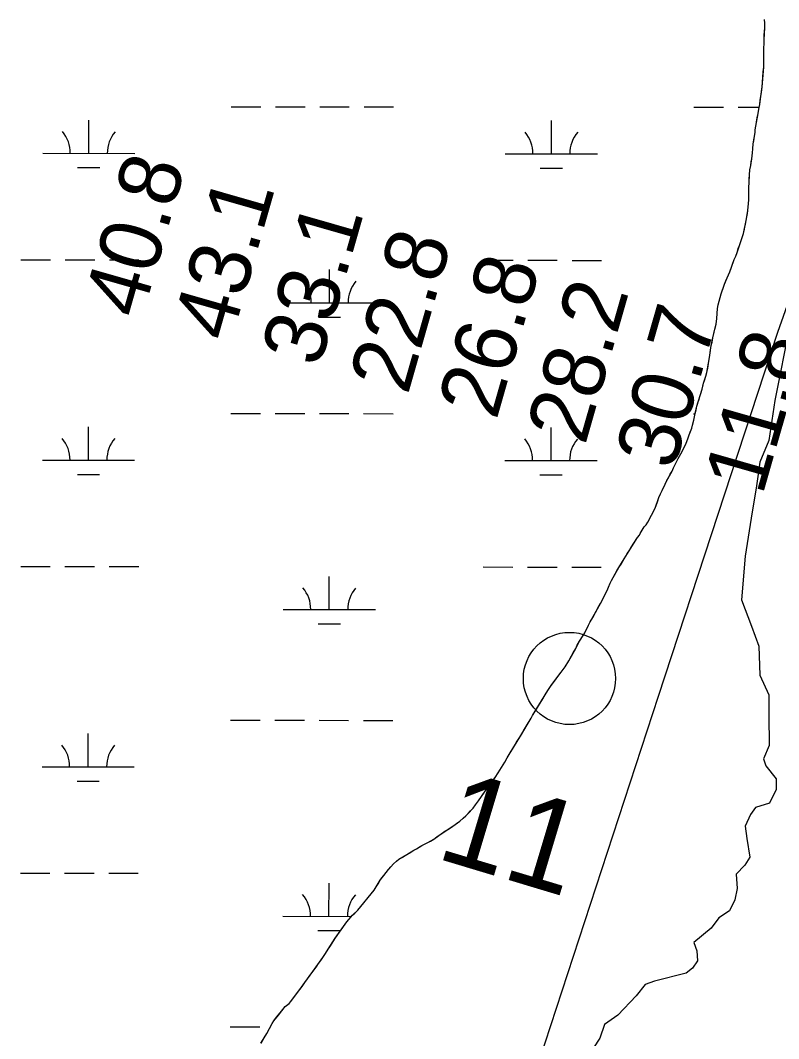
# Model space of a CAD drawing. Extents: x 3148686 to 3186545, y 916144 to 941516.
# Drawn here: x 3161686 to 3162509, y 934275 to 935379 of the extents above; entities that cross this region are included whole.
import ezdxf

# ---------------------------------------------------------------- set-up
doc = ezdxf.new("R2010")
doc.units = 0
for name, color, linetype in [('V-RIVR-EDGE', 7, 'Continuous'), ('V-RIVR-IDEN', 7, 'Continuous'), ('V-RIVR-MILE', 7, 'Continuous'), ('V-RIVR-RANG', 7, 'Continuous'), ('V-SITE-VEGE', 7, 'Continuous'), ('V-TOPO-BNDY', 7, 'Continuous'), ('V-WETL-SWMP', 7, 'Continuous')]:
    doc.layers.add(name, color=color, linetype=linetype)

msp = doc.modelspace()

# ---------------------------------------------------------------- linework, layer by layer
at = {"layer": 'V-RIVR-EDGE'}
msp.add_lwpolyline([(3162521.2, 935048.4), (3162504.7, 934966.8), (3162498.2, 934923.2), (3162488.6, 934899.9), (3162485, 934874), (3162479.2, 934839.2), (3162472.7, 934797.8), (3162468.7, 934750.6), (3162479.6, 934721.9), (3162487.4, 934700.2), (3162488.7, 934668.7), (3162498.2, 934647.4), (3162498.2, 934625.4), (3162498.8, 934592.4), (3162492.4, 934578.2), (3162495.2, 934570.4), (3162506.2, 934556.2), (3162506.1, 934544.9), (3162499, 934530), (3162483.8, 934525.4), (3162478.4, 934517.6), (3162472.7, 934504.9), (3162474.4, 934491.8), (3162477.6, 934471.5), (3162472.2, 934462.7), (3162462.7, 934453.1), (3162464, 934437.5), (3162461.5, 934425.1), (3162455.5, 934413.4), (3162444.1, 934405.7), (3162435.9, 934394.3), (3162417.1, 934378.8), (3162420.2, 934369.9), (3162420.9, 934358.9), (3162415.6, 934351.1), (3162408.5, 934345.5), (3162374.4, 934337), (3162364.1, 934333.2), (3162354.5, 934321.1), (3162334.3, 934299.9), (3162320.1, 934290), (3162315.1, 934275.1), (3162300.5, 934253.2)], dxfattribs=at)
at = {"layer": 'V-RIVR-MILE'}
msp.add_circle((3162282, 934665.2), 50, dxfattribs=at)
at = {"layer": 'V-SITE-VEGE'}
for p, q in [((3162493.9, 935375.8), (3162493.5, 935380)), ((3162493.9, 935371), (3162493.9, 935375.8)), ((3162493.2, 935357.7), (3162493.9, 935371)), ((3162492.9, 935348.3), (3162493.1, 935354.4)), ((3162493.1, 935354.4), (3162493.2, 935357.7)), ((3162492.7, 935328.1), (3162493, 935341.8)), ((3162493, 935341.8), (3162492.9, 935348.3)), ((3162491.1, 935306.8), (3162492.7, 935328.1)), ((3162489.5, 935296.5), (3162491.1, 935306.8)), ((3162488.4, 935287.6), (3162489.5, 935296.5)), ((3162487.4, 935282.8), (3162488.4, 935287.6)), ((3162484.2, 935264.3), (3162486.7, 935277.8)), ((3162486.7, 935277.8), (3162487.4, 935282.8)), ((3162483.6, 935260.4), (3162484.2, 935264.3)), ((3162481.4, 935245.2), (3162483.3, 935257.3)), ((3162483.3, 935257.3), (3162483.6, 935260.4)), ((3162480.5, 935235.4), (3162480.8, 935239.8)), ((3162480.8, 935239.8), (3162481.4, 935245.2)), ((3162478.8, 935221.6), (3162479.8, 935228.7)), ((3162479.8, 935228.7), (3162480.5, 935235.4)), ((3162477.8, 935216.8), (3162478.8, 935221.6)), ((3162476.9, 935202.8), (3162477.3, 935211.6)), ((3162477.3, 935211.6), (3162477.8, 935216.8)), ((3162476.6, 935198.2), (3162476.9, 935202.8)), ((3162476.7, 935194.1), (3162476.6, 935198.2)), ((3162476.3, 935180.3), (3162476.5, 935184.3)), ((3162476.5, 935184.3), (3162476.7, 935194.1)), ((3162475.6, 935172.6), (3162476.3, 935180.3)), ((3162473.7, 935161.8), (3162475.6, 935172.6)), ((3162470.8, 935147.8), (3162473.7, 935161.8)), ((3162463.8, 935127.2), (3162469.5, 935143.3)), ((3162469.5, 935143.3), (3162470.8, 935147.8)), ((3162455.9, 935106.3), (3162460.8, 935119.7)), ((3162460.8, 935119.7), (3162462.4, 935123.4)), ((3162462.4, 935123.4), (3162463.8, 935127.2)), ((3162450.1, 935093), (3162453.1, 935099.6)), ((3162453.1, 935099.6), (3162454.4, 935103)), ((3162454.4, 935103), (3162455.9, 935106.3)), ((3162446.5, 935082.4), (3162449, 935089.7)), ((3162449, 935089.7), (3162450.1, 935093)), ((3162443.4, 935070.6), (3162444.3, 935074.4)), ((3162444.3, 935074.4), (3162445.5, 935078.3)), ((3162445.5, 935078.3), (3162446.5, 935082.4)), ((3162441.8, 935055.7), (3162442.7, 935066.4)), ((3162442.7, 935066.4), (3162443.4, 935070.6)), ((3162441, 935049.4), (3162441.8, 935055.7)), ((3162437.5, 935034.5), (3162439.8, 935043.9)), ((3162439.8, 935043.9), (3162441, 935049.4)), ((3162435.9, 935026.4), (3162437.5, 935034.5)), ((3162434.1, 935015.8), (3162435.9, 935026.4)), ((3162433, 935007.1), (3162434.1, 935015.8)), ((3162429.9, 934993.1), (3162431, 934997.1)), ((3162431, 934997.1), (3162433, 935007.1)), ((3162425.9, 934978.8), (3162427.5, 934985.6)), ((3162427.5, 934985.6), (3162429.9, 934993.1)), ((3162420.2, 934960.5), (3162425.9, 934978.8)), ((3162417.7, 934948.9), (3162418.3, 934952.6)), ((3162418.3, 934952.6), (3162420.2, 934960.5)), ((3162414.7, 934936.6), (3162416.9, 934945.5)), ((3162416.9, 934945.5), (3162417.7, 934948.9)), ((3162411.8, 934929.3), (3162414.7, 934936.6)), ((3162405, 934912.8), (3162408.5, 934920.5)), ((3162408.5, 934920.5), (3162410.4, 934925.2)), ((3162410.4, 934925.2), (3162411.8, 934929.3)), ((3162401.3, 934906.4), (3162402.9, 934909)), ((3162402.9, 934909), (3162405, 934912.8)), ((3162395, 934893.8), (3162396.8, 934897.1)), ((3162396.8, 934897.1), (3162399.8, 934903.7)), ((3162399.8, 934903.7), (3162401.3, 934906.4)), ((3162387.6, 934879.9), (3162393.3, 934890.1)), ((3162393.3, 934890.1), (3162395, 934893.8)), ((3162382.4, 934869), (3162385.7, 934876.1)), ((3162385.7, 934876.1), (3162387.6, 934879.9)), ((3162379.1, 934861.6), (3162380.7, 934865.6)), ((3162380.7, 934865.6), (3162382.4, 934869)), ((3162375.1, 934849.9), (3162379.1, 934861.6)), ((3162367, 934834.6), (3162375.1, 934849.9)), ((3162363.2, 934829.5), (3162365.1, 934831.9)), ((3162365.1, 934831.9), (3162367, 934834.6)), ((3162355.8, 934818), (3162357.9, 934820.7)), ((3162357.9, 934820.7), (3162358.7, 934822.3)), ((3162358.7, 934822.3), (3162363.2, 934829.5)), ((3162346.6, 934803.7), (3162355.8, 934818)), ((3162341.5, 934795), (3162346.6, 934803.7)), ((3162335.6, 934785.6), (3162341.5, 934795)), ((3162329.4, 934774.9), (3162335.6, 934785.6)), ((3162324.5, 934764.2), (3162326.2, 934768.6)), ((3162326.2, 934768.6), (3162327.5, 934771.3)), ((3162327.5, 934771.3), (3162329.4, 934774.9)), ((3162315.7, 934746.7), (3162322.9, 934760.8)), ((3162322.9, 934760.8), (3162324.5, 934764.2)), ((3162304.5, 934726.5), (3162315.7, 934746.7)), ((3162298.5, 934714.7), (3162302.6, 934723)), ((3162302.6, 934723), (3162304.5, 934726.5)), ((3162292.9, 934705.8), (3162296.8, 934711.8)), ((3162296.8, 934711.8), (3162298.5, 934714.7)), ((3162288.8, 934697.8), (3162292.9, 934705.8)), ((3162281.3, 934684.3), (3162288.8, 934697.8)), ((3162273.1, 934672.1), (3162277.3, 934677.9)), ((3162277.3, 934677.9), (3162281.3, 934684.3)), ((3162262.1, 934657.6), (3162269.3, 934667.2)), ((3162269.3, 934667.2), (3162273.1, 934672.1)), ((3162258.6, 934652.2), (3162262.1, 934657.6)), ((3162241.9, 934624.9), (3162258.6, 934652.2)), ((3162228.1, 934601.6), (3162240.4, 934622)), ((3162240.4, 934622), (3162241.9, 934624.9)), ((3162217.5, 934584.4), (3162228.1, 934601.6)), ((3162211.8, 934574.6), (3162214.4, 934579.2)), ((3162214.4, 934579.2), (3162217.5, 934584.4)), ((3162204.5, 934563), (3162208.3, 934568.7)), ((3162208.3, 934568.7), (3162211.8, 934574.6)), ((3162195.4, 934549.9), (3162201.2, 934557.8)), ((3162201.2, 934557.8), (3162204.5, 934563)), ((3162186.7, 934537.1), (3162195.4, 934549.9)), ((3162183.3, 934532.4), (3162186.7, 934537.1)), ((3162171.9, 934518.6), (3162177.4, 934524.7)), ((3162177.4, 934524.7), (3162180, 934528.2)), ((3162180, 934528.2), (3162183.3, 934532.4)), ((3162155.4, 934504.9), (3162163.2, 934510.6)), ((3162163.2, 934510.6), (3162169.6, 934516.3)), ((3162169.6, 934516.3), (3162171.9, 934518.6)), ((3162142.8, 934496.8), (3162155.4, 934504.9)), ((3162128.5, 934487.2), (3162134.7, 934491.1)), ((3162134.7, 934491.1), (3162142.8, 934496.8)), ((3162105.4, 934474.4), (3162113, 934478.9)), ((3162113, 934478.9), (3162115.9, 934480.4)), ((3162115.9, 934480.4), (3162121.9, 934484.1)), ((3162121.9, 934484.1), (3162125.6, 934485.8)), ((3162125.6, 934485.8), (3162128.5, 934487.2)), ((3162091.1, 934464.1), (3162094.4, 934467.2)), ((3162094.4, 934467.2), (3162096.8, 934469.2)), ((3162096.8, 934469.2), (3162105.4, 934474.4)), ((3162080.5, 934451.7), (3162085.6, 934458.2)), ((3162085.6, 934458.2), (3162091.1, 934464.1)), ((3162070.1, 934435.8), (3162076.7, 934446.3)), ((3162076.7, 934446.3), (3162080.5, 934451.7)), ((3162052.4, 934414.1), (3162070.1, 934435.8)), ((3162046.7, 934408.4), (3162052.4, 934414.1)), ((3162027.8, 934383.4), (3162040.5, 934401.2)), ((3162040.5, 934401.2), (3162042.6, 934404)), ((3162042.6, 934404), (3162046.7, 934408.4)), ((3162020.1, 934371.5), (3162027.8, 934383.4)), ((3162017.2, 934366.8), (3162020.1, 934371.5)), ((3162003.7, 934347.3), (3162014.4, 934362.6)), ((3162014.4, 934362.6), (3162017.2, 934366.8)), ((3161997.7, 934339.3), (3162003.7, 934347.3)), ((3161989.5, 934327.9), (3161995, 934335.4)), ((3161995, 934335.4), (3161997.7, 934339.3)), ((3161982.4, 934318.8), (3161989.5, 934327.9)), ((3161973.6, 934309.3), (3161977.7, 934312.7)), ((3161977.7, 934312.7), (3161979.8, 934315)), ((3161979.8, 934315), (3161982.4, 934318.8)), ((3161966.2, 934300.2), (3161973.6, 934309.3)), ((3161953.7, 934280.2), (3161959.6, 934291.1)), ((3161959.6, 934291.1), (3161961.4, 934293.9)), ((3161961.4, 934293.9), (3161966.2, 934300.2)), ((3161950.8, 934275.5), (3161953.7, 934280.2)), ((3161947.4, 934269.6), (3161950.8, 934275.5))]:
    msp.add_line(p, q, dxfattribs=at)
at = {"layer": 'V-TOPO-BNDY'}
msp.add_lwpolyline([(3161812.5, 932901.9), (3162033.7, 933562.9), (3162212.6, 934138.3), (3162378.7, 934645.9), (3162508, 935040.8), (3162683.8, 935537.4), (3162840, 935885), (3162914.5, 936083.1), (3162923, 936106.3), (3162974.7, 936290), (3163048.5, 936619.7), (3163067, 936827.2), (3163076.6, 937005.3), (3163062.3, 937127.3), (3163042.1, 937333.1)], dxfattribs=at)
at = {"layer": 'V-WETL-SWMP'}
for p, q in [((3161915.1, 935285.3), (3161947.1, 935285.3)), ((3161963.1, 935285.3), (3161995.1, 935285.2)), ((3162011.1, 935285.2), (3162043.1, 935285.2)), ((3162059.1, 935285.2), (3162091.1, 935285.1)), ((3162417, 935284.8), (3162449, 935284.7)), ((3162465, 935284.7), (3162487.8, 935284.7)), ((3161760.5, 935234.7), (3161760.5, 935270.7)), ((3162262.4, 935234.2), (3162262.4, 935270.2)), ((3161710.5, 935234.8), (3161810.5, 935234.7)), ((3162212.4, 935234.3), (3162312.4, 935234.1)), ((3161748.4, 935219.3), (3161772.4, 935219.3)), ((3162250.3, 935218.8), (3162274.3, 935218.8)), ((3161686.9, 935119.4), (3161718.9, 935119.3)), ((3161734.9, 935119.3), (3161766.9, 935119.3)), ((3161782.9, 935119.3), (3161814.9, 935119.2)), ((3162188.8, 935118.8), (3162220.8, 935118.8)), ((3162236.8, 935118.8), (3162268.8, 935118.8)), ((3162284.8, 935118.7), (3162316.8, 935118.7)), ((3162021.7, 935072.6), (3162021.8, 935108.6)), ((3161971.7, 935072.6), (3162071.7, 935072.5)), ((3162009.7, 935057.2), (3162033.7, 935057.1)), ((3161914.7, 934952.6), (3161946.7, 934952.6)), ((3161962.7, 934952.6), (3161994.7, 934952.6)), ((3162010.7, 934952.5), (3162042.7, 934952.5)), ((3162058.7, 934952.5), (3162090.7, 934952.4)), ((3162416.7, 934952.1), (3162418.2, 934952.1)), ((3161760.1, 934902.1), (3161760.1, 934938.1)), ((3162262, 934901.5), (3162262, 934937.5)), ((3161710.1, 934902.1), (3161810.1, 934902)), ((3162212, 934901.6), (3162312, 934901.5)), ((3161748.1, 934886.6), (3161772.1, 934886.6)), ((3162250, 934886.1), (3162274, 934886.1)), ((3161686.6, 934786.7), (3161718.6, 934786.7)), ((3161734.6, 934786.7), (3161766.6, 934786.6)), ((3161782.6, 934786.6), (3161814.6, 934786.6)), ((3162021.4, 934739.9), (3162021.4, 934775.9)), ((3162188.5, 934786.2), (3162220.5, 934786.1)), ((3162236.5, 934786.1), (3162268.5, 934786.1)), ((3162284.5, 934786.1), (3162316.5, 934786)), ((3161971.4, 934740), (3162071.4, 934739.9)), ((3162009.4, 934724.5), (3162033.4, 934724.5)), ((3161914.4, 934620), (3161946.4, 934619.9)), ((3161962.4, 934619.9), (3161994.4, 934619.9)), ((3162010.4, 934619.9), (3162042.4, 934619.8)), ((3162058.4, 934619.8), (3162090.4, 934619.8)), ((3161759.8, 934569.4), (3161759.8, 934605.4)), ((3161709.8, 934569.4), (3161809.8, 934569.3)), ((3161747.7, 934554), (3161771.7, 934553.9)), ((3161686.2, 934454), (3161718.2, 934454)), ((3161734.2, 934454), (3161766.2, 934453.9)), ((3161782.2, 934453.9), (3161814.2, 934453.9)), ((3162021, 934407.2), (3162021.1, 934443.2)), ((3161971, 934407.3), (3162045.6, 934407.2)), ((3162009, 934391.8), (3162033, 934391.8)), ((3161914, 934287.3), (3161946, 934287.3))]:
    msp.add_line(p, q, dxfattribs=at)
msp.add_lwpolyline([(3161947.3, 934269.6), (3161950.8, 934275.5), (3161953.7, 934280.2), (3161955.8, 934284.2), (3161957.3, 934287), (3161959.6, 934291.1), (3161961.4, 934293.9), (3161964.3, 934297.9), (3161966.2, 934300.3), (3161970.9, 934306.2), (3161973.6, 934309.3), (3161977.7, 934312.7), (3161979.8, 934315), (3161982.4, 934318.8), (3161985.8, 934323.3), (3161989.5, 934327.9), (3161991.9, 934331.3), (3161994.9, 934335.4), (3161997.7, 934339.3), (3162000.4, 934343), (3162003.7, 934347.3), (3162007.1, 934352.2), (3162009.8, 934356.1), (3162012.1, 934359.4), (3162014.4, 934362.6), (3162017.2, 934366.8), (3162020.1, 934371.6), (3162021.9, 934374.2), (3162028.1, 934383.9), (3162040.5, 934401.2), (3162042.6, 934404), (3162046.7, 934408.4), (3162049, 934410.6), (3162052.4, 934414.1), (3162070.1, 934435.8), (3162072.2, 934439.1), (3162074.4, 934442.5), (3162076.7, 934446.3), (3162078.5, 934448.9), (3162080.5, 934451.7), (3162083, 934454.9), (3162085.6, 934458.2), (3162088, 934460.8), (3162091.1, 934464.1), (3162094.4, 934467.2), (3162096.8, 934469.2), (3162100.7, 934471.6), (3162105.4, 934474.4), (3162109.8, 934476.9), (3162113, 934478.9), (3162115.9, 934480.4), (3162119.2, 934482.5), (3162121.9, 934484.1), (3162125.6, 934485.8), (3162128.5, 934487.2), (3162131.1, 934488.9), (3162134.7, 934491.1), (3162138.4, 934493.7), (3162142.8, 934496.8), (3162146.9, 934499.5), (3162150.7, 934501.9), (3162155.4, 934504.9), (3162159.4, 934507.8), (3162163.2, 934510.6), (3162166.5, 934513.6), (3162169.6, 934516.3), (3162171.9, 934518.6), (3162174.6, 934521.7), (3162177.4, 934524.7), (3162180, 934528.2), (3162183.3, 934532.4), (3162186.7, 934537.1), (3162189.9, 934541.9), (3162192.5, 934545.5), (3162195.4, 934549.9), (3162198.3, 934553.8), (3162201.2, 934557.8), (3162204.5, 934563), (3162208.3, 934568.7), (3162211.8, 934574.6), (3162214.4, 934579.2), (3162217.5, 934584.4), (3162220.3, 934588.7), (3162222.3, 934592.1), (3162224.7, 934596.1), (3162228.1, 934601.6), (3162230.5, 934605.6), (3162232.5, 934609.1), (3162234.4, 934612.1), (3162236.5, 934615.7), (3162240.4, 934622), (3162241.9, 934624.9), (3162244.5, 934629.1), (3162246.2, 934631.8), (3162248.3, 934635.5), (3162251.9, 934641.2), (3162255.7, 934647.4), (3162258.6, 934652.2), (3162262.1, 934657.6), (3162265.6, 934662.3), (3162269.3, 934667.2), (3162273.1, 934672.1), (3162277.3, 934677.9), (3162281.3, 934684.3), (3162284.3, 934689.7), (3162286, 934692.9), (3162288.8, 934697.8), (3162290.5, 934701.2), (3162292.9, 934705.8), (3162296.8, 934711.8), (3162298.5, 934714.7), (3162300.5, 934718.6), (3162302.6, 934723), (3162304.5, 934726.5), (3162307.2, 934731.5), (3162310.3, 934736.9), (3162313.2, 934742.3), (3162315.7, 934746.7), (3162317.5, 934750.1), (3162319.5, 934754.1), (3162321.2, 934757.4), (3162322.9, 934760.8), (3162324.5, 934764.2), (3162326.2, 934768.6), (3162327.5, 934771.3), (3162329.4, 934774.9), (3162331.5, 934778.6), (3162333.4, 934781.9), (3162335.6, 934785.6), (3162337.9, 934789.2), (3162339.8, 934792.3), (3162341.5, 934795), (3162343.2, 934798), (3162344.7, 934800.6), (3162346.6, 934803.7), (3162348.6, 934807), (3162355.8, 934818), (3162357.9, 934820.7), (3162358.7, 934822.3), (3162363.2, 934829.5), (3162365.1, 934831.9), (3162367, 934834.6), (3162375.1, 934849.9), (3162376.1, 934852.9), (3162377.5, 934856.9), (3162379.1, 934861.6), (3162380.7, 934865.6), (3162382.4, 934869), (3162384, 934872.4), (3162385.7, 934876.1), (3162387.6, 934879.9), (3162389.3, 934882.8), (3162391.3, 934886.7), (3162393.3, 934890.1), (3162395, 934893.8), (3162396.8, 934897.1), (3162398.2, 934900.1), (3162399.8, 934903.7), (3162401.3, 934906.4), (3162402.9, 934909), (3162405, 934912.8), (3162406.8, 934916.7), (3162408.5, 934920.5), (3162410.4, 934925.2), (3162411.8, 934929.3), (3162413, 934932.2), (3162414.7, 934936.6), (3162415.5, 934940.1), (3162416.9, 934945.5), (3162417.7, 934948.9), (3162418.3, 934952.6), (3162419.3, 934956.6), (3162420.2, 934960.5), (3162421.3, 934964), (3162422.2, 934967.2), (3162423.5, 934971.1), (3162424.8, 934975.4), (3162425.9, 934978.8), (3162426.6, 934982), (3162427.5, 934985.6), (3162428.7, 934989.4), (3162429.9, 934993.1), (3162431, 934997.1), (3162431.6, 935000.1), (3162432.4, 935003.8), (3162433, 935007.1), (3162433.6, 935011.3), (3162434.1, 935015.8), (3162435, 935021.2), (3162435.9, 935026.4), (3162436.7, 935030), (3162437.5, 935034.5), (3162438.6, 935039.1), (3162439.8, 935043.9), (3162441, 935049.4), (3162441.8, 935055.7), (3162442.3, 935061), (3162442.7, 935066.4), (3162443.4, 935070.6), (3162444.3, 935074.4), (3162445.5, 935078.3), (3162446.5, 935082.4), (3162448, 935086.6), (3162449, 935089.7), (3162450.1, 935093), (3162451.6, 935096.4), (3162453.1, 935099.6), (3162454.4, 935103), (3162455.9, 935106.3), (3162457.4, 935110.1), (3162458.5, 935113.5), (3162459.6, 935116.5), (3162460.8, 935119.7), (3162462.4, 935123.4), (3162463.8, 935127.2), (3162465.2, 935131.4), (3162466.5, 935134.9), (3162468.4, 935140.2), (3162469.5, 935143.3), (3162470.8, 935147.8), (3162471.4, 935150.7), (3162472.3, 935154.7), (3162473, 935158), (3162473.7, 935161.8), (3162474.4, 935165.7), (3162475.1, 935169.6), (3162475.6, 935172.6), (3162476, 935176.4), (3162476.3, 935180.3), (3162476.5, 935184.3), (3162476.5, 935188.9), (3162476.7, 935194.1), (3162476.6, 935198.2), (3162476.9, 935202.8), (3162477, 935207.1), (3162477.3, 935211.6), (3162477.8, 935216.8), (3162478.8, 935221.6), (3162479.3, 935225.4), (3162479.8, 935228.7), (3162480.2, 935232.2), (3162480.5, 935235.4), (3162480.8, 935239.8), (3162481.4, 935245.2), (3162481.9, 935248.4), (3162482.7, 935253.4), (3162483.3, 935257.3), (3162483.6, 935260.4), (3162484.2, 935264.3), (3162485, 935268.5), (3162485.8, 935273.1), (3162486.7, 935277.8), (3162487.4, 935282.8), (3162488.4, 935287.6), (3162489, 935292.5), (3162489.5, 935296.5), (3162490.2, 935300.8), (3162491.1, 935306.8), (3162491.5, 935312.1), (3162491.9, 935317.2), (3162492.3, 935323), (3162492.7, 935328.1), (3162492.9, 935334.8), (3162493, 935341.8), (3162492.9, 935348.3), (3162493.1, 935354.4), (3162493.2, 935357.7), (3162493.4, 935362.6), (3162493.7, 935367.1), (3162493.9, 935371), (3162493.9, 935375.8), (3162493.5, 935380)], dxfattribs=at)
for centre, start, end in [((3161705.2, 935235.3), 359.1678, 40.7115), ((3161815.7, 935235.1), 139.1678, 180.7115), ((3162207.1, 935234.7), 359.1678, 40.7115), ((3162317.6, 935234.6), 139.1678, 180.7115), ((3161966.5, 935073.1), 359.1678, 40.7115), ((3162077, 935073), 139.1678, 180.7115), ((3161704.9, 934902.6), 359.1678, 40.7115), ((3161815.3, 934902.5), 139.1678, 180.7115), ((3162206.8, 934902.1), 359.1678, 40.7115), ((3162317.3, 934901.9), 139.1678, 180.7115), ((3161966.1, 934740.5), 359.1678, 40.7115), ((3162076.6, 934740.3), 139.1678, 180.7115), ((3161704.5, 934569.9), 359.1678, 40.7115), ((3161815, 934569.8), 139.1678, 180.7115), ((3161965.8, 934407.8), 359.1678, 40.7115), ((3162076.3, 934407.7), 139.1678, 180.7115)]:
    msp.add_arc(centre, 35.2, start, end, dxfattribs=at)

# ---------------------------------------------------------------- texts
at = {"layer": 'V-RIVR-IDEN'}
msp.add_text('11', height=100, rotation=343.2759, dxfattribs=at).set_placement((3162135.1, 934471))
at = {"layer": 'V-RIVR-RANG'}
for s, p in [('40.8', (3161817.8, 935053.6)), ('43.1', (3161914.6, 935028.6)), ('33.1', (3162010.8, 935001.3)), ('22.8', (3162106.4, 934971.7)), ('26.8', (3162202.6, 934944.4)), ('28.2', (3162298.8, 934917.1)), ('30.7', (3162395, 934889.8)), ('11.8', (3162491.2, 934862.5))]:
    msp.add_text(s, height=67, rotation=74.0183, dxfattribs=at).set_placement(p)

doc.saveas('drawing.dxf')
